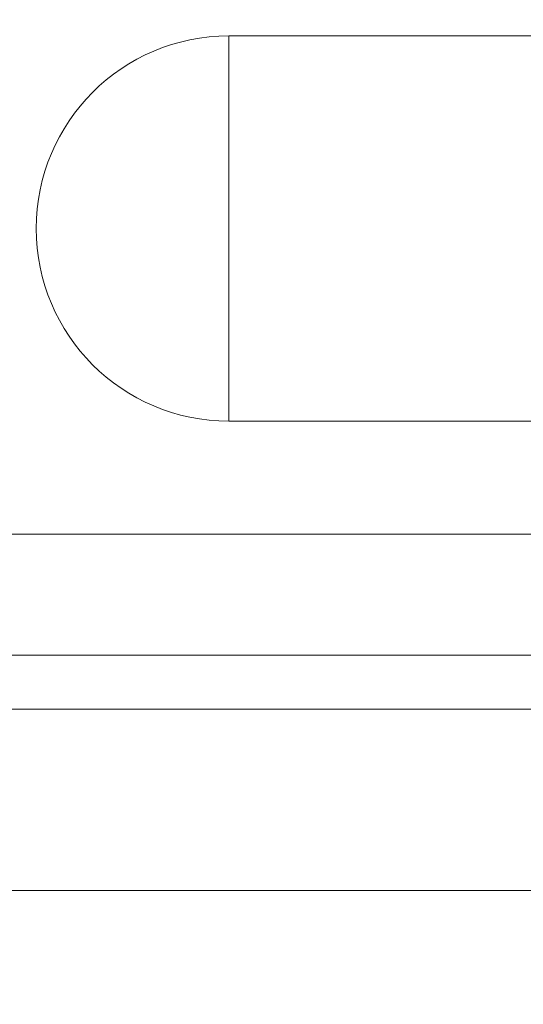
# Model space of a CAD drawing. Header units: millimetres. Extents: x -10 to 594, y 0 to 420.
# Tile 512 of 656: x 269.62 to 271.7, y 287.85 to 291.9. Entities that reach past the tile are written whole.
import ezdxf

# ---------------------------------------------------------------- set-up
doc = ezdxf.new("R2010")
doc.units = ezdxf.units.MM
doc.layers.add('1', color=7, linetype='Continuous', true_color=0xffffff)
doc.styles.add('Calibri', font='txt')
doc.dimstyles.get("Standard").update_dxf_attribs({"dimtxt": 0.18, "dimasz": 0.18, "dimexe": 0.18, "dimexo": 0.0625, "dimgap": 0.09, "dimtad": 0, "dimtih": 1, "dimtoh": 1, "dimdec": 4, "dimzin": 0, "dimdsep": 46, "dimtxsty": 'Standard', "dimcen": 0.09, "dimadec": 0, "dimazin": 0, "dimtfac": 1, "dimtdec": 4, "dimtofl": 0, "dimtmove": 0, "dimatfit": 3, "dimfxl": 0, "dimtolj": 1, "dimtzin": 0, "dimarcsym": 0})

# ---------------------------------------------------------------- blocks, each defined once
blk = doc.blocks.new('_U10')
at = {"layer": '1', "color": 18, "lineweight": 13}
for p, q in [((161.9663, 284.5429), (161.9663, 340.2667)), ((273.2421, 290.2404), (273.2421, 340.2667)), ((161.9663, 338.2667), (192.3081, 338.2667)), ((273.2421, 338.2667), (242.9002, 338.2667))]:
    blk.add_line(p, q, dxfattribs=at)
at = {"layer": '1', "color": 18}
for points in [[(161.9663, 338.2667), (165.4663, 339.2045), (165.4663, 337.3288)], [(273.2421, 338.2667), (269.7421, 337.3288), (269.7421, 339.2045)]]:
    blk.add_solid(points, dxfattribs=at)
at = {"layer": '1', "color": 18, "linetype": 'Continuous', "lineweight": 13, "char_height": 3.5, "attachment_point": 7, "line_spacing_factor": 1.399613, "style": 'Calibri'}
for s, insert in [('\\fCalibri|b0|i0;\\W1.0000;2.2', (193.9936, 335.2695)), ('\\fCalibri|b0|i0;\\W1.0000;LIFT POINT SPAN', (204.1442, 335.2695))]:
    blk.add_mtext(s, dxfattribs=dict(at, insert=insert))

msp = doc.modelspace()

# ---------------------------------------------------------------- linework, layer by layer
at = {"layer": '1', "color": 155, "linetype": 'Continuous', "lineweight": 13}
for p, q in [((270.4814, 290.2503), (270.4814, 291.8378)), ((266.2392, 289.7849), (273.7155, 289.7849)), ((273.7155, 289.2862), (266.2392, 289.2862)), ((265.6807, 289.0633), (271.7988, 289.0633)), ((277.3225, 288.3151), (265.6807, 288.3151))]:
    msp.add_line(p, q, dxfattribs=at)
at = {"layer": '1', "color": 155, "linetype": 'Continuous', "lineweight": 18}
msp.add_arc((270.4817, 291.044), 0.7938, 90.0195, 269.9805, dxfattribs=at)
for points, degree in [([(271.5314, 291.8378), (270.4814, 291.8378)], 1), ([(273.5638, 291.8378), (272.5476, 291.8378), (271.5314, 291.8378)], 2), ([(270.4814, 290.2503), (271.5314, 290.2503)], 1), ([(271.5314, 290.2503), (272.5476, 290.2503), (273.5638, 290.2503)], 2)]:
    msp.add_open_spline(points, degree=degree, dxfattribs=at)

# ---------------------------------------------------------------- dimensions: what is measured, and where the dimension line sits
at = {"layer": '1', "color": 18, "linetype": 'Continuous', "lineweight": 13}
dim = msp.add_linear_dim(base=(161.9663, 338.2667), p1=(273.2421, 288.7404), p2=(161.9663, 283.0429), text=' <> \\fCalibri|b0|i0;\\C18;{\\H1.00x;\\fCalibri|b0|i0;LIFT POINT SPAN\\fCalibri|b0|i0;}\\C18;', dimstyle='Standard', override={"dimtxt": 3.5, "dimasz": 3.5, "dimexe": 2, "dimexo": 0, "dimgap": 1.5, "dimtih": 0, "dimtoh": 0, "dimdec": 1, "dimlfac": 0.02, "dimdsep": 46, "dimlunit": 2, "dimtxsty": 'Calibri', "dimsah": 1, "dimse1": 0, "dimse2": 0, "dimsd1": 0, "dimsd2": 0, "dimclrd": 18, "dimclre": 18, "dimclrt": 18, "dimtol": 0, "dimtm": -0.1, "dimtfac": 1, "dimtdec": 2, "dimtofl": 1, "dimtmove": 0, "dimlwd": 13, "dimlwe": 13}, dxfattribs=at)
dim.commit()
dim.dimension.update_dxf_attribs({"geometry": '_U10', "text_midpoint": (217.6042, 338.2667), "dimtype": 160})

doc.saveas('drawing.dxf')
